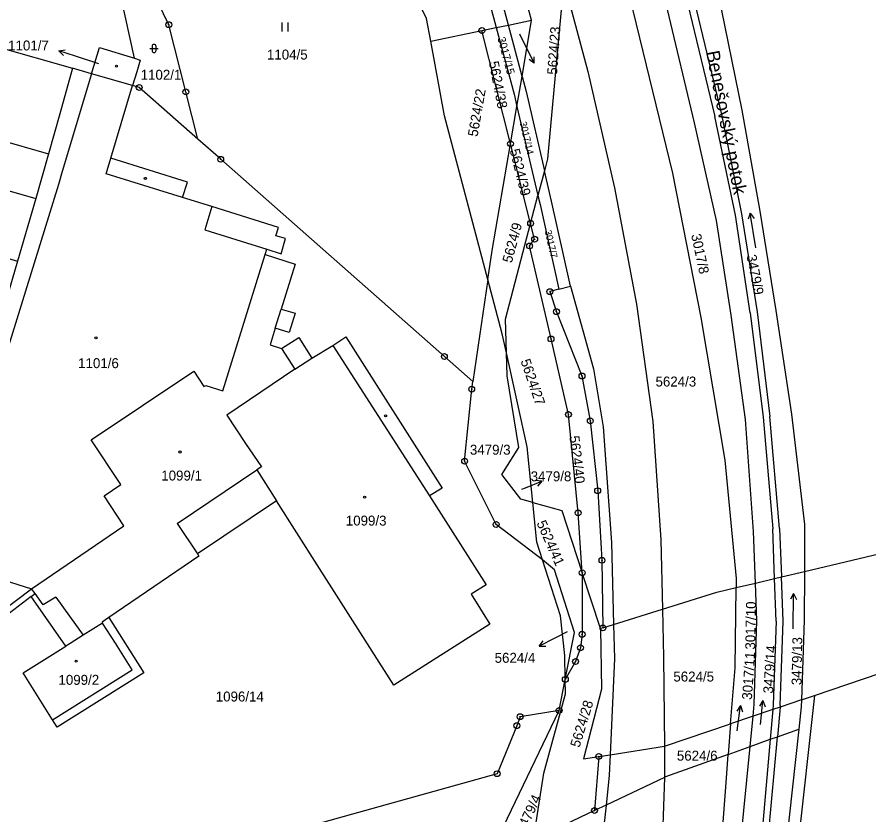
# Model space of a CAD drawing. Extents: x -733394 to -722299, y -1082822 to -1075049.
# Drawn here: x -727549.8 to -727404.2, y -1079301.1 to -1079164.9 of the extents above; entities that cross this region are included whole.
import ezdxf

# ---------------------------------------------------------------- set-up
doc = ezdxf.new("R2010")
doc.units = 0
for name, color, linetype in [('Hranice parcel', 7, 'Continuous'), ('Parcelní čísla', 7, 'Continuous'), ('Pop  PČ popisy', 7, 'Continuous'), ('Vnitřní kresba', 7, 'Continuous'), ('Značky bodu BP', 7, 'Continuous'), ('Značky budov', 7, 'Continuous'), ('Značky kultur', 7, 'Continuous')]:
    doc.layers.add(name, color=color, linetype=linetype)

msp = doc.modelspace()

# ---------------------------------------------------------------- linework, layer by layer
at = {"layer": 'Hranice parcel'}
for p, q in [((-727465.82, -1079166.22), (-727461.84, -1079165.4)), ((-727463.48, -1079174.98), (-727461.84, -1079165.4)), ((-727563.79, -1079166.91), (-727540.28, -1079173.61)), ((-727479.07, -1079168.97), (-727470.34, -1079167.16)), ((-727470.34, -1079167.16), (-727467.89, -1079166.65)), ((-727465.45, -1079186.49), (-727470.34, -1079167.16)), ((-727467.89, -1079166.65), (-727465.82, -1079166.22)), ((-727463.48, -1079174.98), (-727465.82, -1079166.22)), ((-727537.04, -1079174.54), (-727540.28, -1079173.61)), ((-727530.03, -1079176.55), (-727537.04, -1079174.54)), ((-727464.36, -1079180.12), (-727463.48, -1079174.98)), ((-727465.45, -1079186.49), (-727464.36, -1079180.12)), ((-727464.36, -1079180.12), (-727460.76, -1079195.3)), ((-727559.41, -1079183.9), (-727544.39, -1079188.23)), ((-727462.02, -1079200.08), (-727465.45, -1079186.49)), ((-727544.39, -1079188.23), (-727546.55, -1079195.83)), ((-727459.67, -1079191.11), (-727460.76, -1079195.3)), ((-727546.55, -1079195.83), (-727549.7, -1079206.52)), ((-727462.02, -1079200.08), (-727460.76, -1079195.3)), ((-727565.79, -1079201.81), (-727549.7, -1079206.52)), ((-727549.7, -1079206.52), (-727551.77, -1079213.74)), ((-727469.31, -1079209.68), (-727471.89, -1079227.09)), ((-727450.08, -1079269.27), (-727453.2, -1079259.74)), ((-727423.6, -1079261.5), (-727420.33, -1079260.72)), ((-727420.33, -1079260.72), (-727419.17, -1079260.45)), ((-727419.17, -1079260.45), (-727415.24, -1079259.53)), ((-727426.9, -1079262.28), (-727423.6, -1079261.5)), ((-727449.66, -1079269.14), (-727450.08, -1079269.27)), ((-727457.14, -1079283.24), (-727456.09, -1079277.94)), ((-727415.72, -1079281.42), (-727413.54, -1079280.68)), ((-727469.83, -1079309.66), (-727457.14, -1079283.24)), ((-727424.01, -1079284.23), (-727427.84, -1079285.52)), ((-727424.52, -1079289.41), (-727424.01, -1079284.23)), ((-727427.84, -1079285.52), (-727428.25, -1079290.75)), ((-727428.25, -1079290.75), (-727424.52, -1079289.41)), ((-727450.38, -1079291.11), (-727451.1, -1079300.33)), ((-727451.1, -1079300.33), (-727461.51, -1079305.26))]:
    msp.add_line(p, q, dxfattribs=at)
for points in [[(-727461.84, -1079165.4), (-727465.83, -1079150.54), (-727476.01, -1079130.73), (-727485.65, -1079111.97), (-727483.25, -1079103.93), (-727489.88, -1079097.44), (-727492.37, -1079075.25)], [(-727518.87, -1079185.7), (-727520.92, -1079177.64), (-727523.84, -1079166.16), (-727531.13, -1079151.08), (-727548.48, -1079127.57)], [(-727529.7, -1079171.9), (-727532.02, -1079161.25), (-727548.48, -1079127.57)], [(-727479.07, -1079168.97), (-727479.78, -1079165.12), (-727482.74, -1079158.88), (-727492.59, -1079149.05), (-727493.39, -1079145.16)], [(-727465.82, -1079166.22), (-727470.19, -1079149.85), (-727472.21, -1079150.44), (-727467.89, -1079166.65)], [(-727431.71, -1079154), (-727430, -1079160.91), (-727425.92, -1079180.78), (-727422.86, -1079197.98), (-727420.15, -1079214.98), (-727417.47, -1079232.64), (-727415.21, -1079251.5), (-727415.24, -1079259.53)], [(-727423.6, -1079261.5), (-727423.93, -1079252.7), (-727425.3, -1079233.57), (-727427.74, -1079215.76), (-727430.28, -1079199.57), (-727434.02, -1079182.92), (-727438.64, -1079163.58), (-727440.99, -1079157.34)], [(-727445.68, -1079159.02), (-727437.78, -1079191.53), (-727432.92, -1079216.16), (-727428.86, -1079240.54), (-727426.88, -1079260.69), (-727426.9, -1079262.28)], [(-727456.72, -1079162.98), (-727459.13, -1079189.07), (-727459.67, -1079191.11)], [(-727467.89, -1079166.65), (-727464.85, -1079178.05), (-727464.36, -1079180.12)], [(-727469.31, -1079209.68), (-727476.74, -1079181.72), (-727479.07, -1079168.97)], [(-727537.04, -1079174.54), (-727535.69, -1079170.07), (-727529.7, -1079171.9)], [(-727529.7, -1079171.9), (-727528.72, -1079172.2), (-727529.32, -1079174.2), (-727530.03, -1079176.55)], [(-727537.04, -1079174.54), (-727542.04, -1079191.2), (-727542.7, -1079193.47), (-727562.59, -1079257.64), (-727547.29, -1079262.48)], [(-727540.28, -1079173.61), (-727542.47, -1079181.39), (-727544.39, -1079188.23)], [(-727463.48, -1079174.98), (-727462.79, -1079177.56), (-727459.67, -1079191.11)], [(-727507.34, -1079205.4), (-727507.08, -1079204.5), (-727504.63, -1079205.26), (-727503.9, -1079202.67), (-727505.52, -1079202.19), (-727505.08, -1079200.76), (-727516.47, -1079197.21), (-727521.47, -1079195.66), (-727520.66, -1079193.03), (-727533.76, -1079188.96), (-727530.03, -1079176.55)], [(-727518.87, -1079185.7), (-727528.88, -1079176.88), (-727530.03, -1079176.55)], [(-727471.89, -1079227.09), (-727476.75, -1079222.81), (-727514.96, -1079189.14), (-727518.87, -1079185.7)], [(-727469.31, -1079209.68), (-727468.57, -1079204.72), (-727465.45, -1079186.49)], [(-727561.54, -1079191.59), (-727546.93, -1079195.72), (-727546.55, -1079195.83)], [(-727457.21, -1079211.32), (-727455.22, -1079210.8), (-727458.47, -1079196.3), (-727459.67, -1079191.11)], [(-727460.76, -1079195.3), (-727460.39, -1079196.88), (-727457.21, -1079211.32)], [(-727466.14, -1079222.16), (-727466.32, -1079216.46), (-727462.02, -1079200.08)], [(-727453.2, -1079259.74), (-727453.9, -1079249.52), (-727455.56, -1079232.72), (-727458.53, -1079219.82), (-727462.19, -1079203.94), (-727461.33, -1079202.79), (-727462.02, -1079200.08)], [(-727517.84, -1079227.91), (-727517.53, -1079227.74), (-727514.62, -1079228.65), (-727507.34, -1079205.4)], [(-727507.34, -1079205.4), (-727502.26, -1079207.06), (-727504.63, -1079214.71), (-727502.27, -1079215.44), (-727503.28, -1079218.69), (-727505.64, -1079217.96), (-727506.53, -1079220.82), (-727504.55, -1079221.44)], [(-727466.14, -1079222.16), (-727466.85, -1079218.92), (-727469.31, -1079209.68)], [(-727457.21, -1079211.32), (-727458.72, -1079211.74), (-727457.61, -1079215.16), (-727453.24, -1079226.14), (-727451.82, -1079233.81), (-727450.56, -1079245.73), (-727449.83, -1079257.61), (-727449.66, -1079269.14)], [(-727504.55, -1079221.44), (-727501.64, -1079219.59), (-727499.41, -1079223.09), (-727495.78, -1079220.94), (-727493.57, -1079219.48), (-727477.14, -1079245.3), (-727479.3, -1079246.63), (-727469.63, -1079261.81), (-727472.2, -1079263.41), (-727469.01, -1079268.51), (-727485.39, -1079278.92), (-727498.47, -1079258.38), (-727505.43, -1079247.45)], [(-727504.55, -1079221.44), (-727502.31, -1079224.97), (-727513.93, -1079232.85), (-727510.7, -1079237.66), (-727508, -1079241.67), (-727508.78, -1079242.19), (-727505.43, -1079247.45)], [(-727461.62, -1079247.76), (-727463.69, -1079247.18), (-727466.92, -1079242.97), (-727464.01, -1079238.35), (-727466.01, -1079226.1), (-727466.14, -1079222.16)], [(-727461.62, -1079247.76), (-727462.59, -1079238.25), (-727466.14, -1079222.16)], [(-727534.86, -1079246.61), (-727532.05, -1079244.69), (-727537.12, -1079237.02), (-727519.55, -1079225.32), (-727517.84, -1079227.91)], [(-727459.96, -1079257.54), (-727467.91, -1079251.49), (-727473.29, -1079240.67), (-727472.08, -1079228.39), (-727471.89, -1079227.09)], [(-727415.24, -1079259.53), (-727398.93, -1079255.68), (-727361.74, -1079243.61), (-727337.9, -1079233.54)], [(-727547.29, -1079262.48), (-727531.49, -1079251.71), (-727534.86, -1079246.61)], [(-727505.43, -1079247.45), (-727518.94, -1079256.52), (-727518.69, -1079256.89), (-727534.09, -1079267.37)], [(-727461.62, -1079247.76), (-727456.67, -1079249.13), (-727453.2, -1079259.74)], [(-727459.96, -1079257.54), (-727460.93, -1079254.51), (-727461.62, -1079247.76)], [(-727456.09, -1079277.94), (-727456.19, -1079273.89), (-727456.89, -1079267.1), (-727459.96, -1079257.54)], [(-727456.09, -1079277.94), (-727454.5, -1079269.92), (-727457.96, -1079259.26), (-727459.96, -1079257.54)], [(-727413.54, -1079280.68), (-727365.78, -1079264.5), (-727338.12, -1079257.92)], [(-727453.2, -1079259.74), (-727453.22, -1079270.25), (-727453.49, -1079272.54), (-727454.34, -1079274.89), (-727456.09, -1079277.94)], [(-727415.24, -1079259.53), (-727415.27, -1079267.86), (-727415.72, -1079281.42)], [(-727424.01, -1079284.23), (-727423.8, -1079282.15), (-727423.35, -1079267.95), (-727423.6, -1079261.5)], [(-727541.4, -1079272.25), (-727547.34, -1079263.79), (-727552.52, -1079267.75), (-727553.18, -1079266.88), (-727547.29, -1079262.48)], [(-727449.66, -1079269.14), (-727447.83, -1079268.57), (-727439.49, -1079265.96), (-727430.23, -1079263.06), (-727426.9, -1079262.28)], [(-727427.84, -1079285.52), (-727427.09, -1079275.99), (-727426.9, -1079262.28)], [(-727534.09, -1079267.37), (-727528.09, -1079276.84), (-727542.93, -1079286.11), (-727543.73, -1079284.83), (-727548.28, -1079277.54), (-727548.73, -1079276.82), (-727541.4, -1079272.25)], [(-727534.09, -1079267.37), (-727535.24, -1079268.15), (-727535.14, -1079268.32), (-727538.45, -1079270.4), (-727540.7, -1079271.81), (-727541.4, -1079272.25)], [(-727450.08, -1079269.27), (-727449.92, -1079279.63), (-727453.01, -1079291.52), (-727450.38, -1079291.11)], [(-727461.51, -1079305.26), (-727459.76, -1079293.98), (-727456.03, -1079280.39), (-727456.09, -1079277.94)], [(-727413.54, -1079280.68), (-727416.43, -1079306.85), (-727423.15, -1079362.08), (-727424.33, -1079373.63), (-727424.37, -1079379.68), (-727424.07, -1079383.31), (-727422.55, -1079388.79), (-727419.34, -1079396.12), (-727404.46, -1079422.62)], [(-727415.72, -1079281.42), (-727419.41, -1079282.67), (-727420.62, -1079283.08), (-727424.01, -1079284.23)], [(-727415.72, -1079281.42), (-727415.77, -1079282.64), (-727416.19, -1079286.42)], [(-727457.14, -1079283.24), (-727463.81, -1079284.31), (-727464.37, -1079285.85), (-727467.74, -1079294.05), (-727515.11, -1079307.3), (-727536.53, -1079316.43)], [(-727450.38, -1079291.11), (-727448.44, -1079290.81), (-727439.13, -1079289.35), (-727427.84, -1079285.52)], [(-727416.19, -1079286.42), (-727418.42, -1079306.63), (-727425.14, -1079361.87), (-727426.32, -1079373.42), (-727426.37, -1079379.83), (-727426.06, -1079383.48), (-727424.39, -1079389.59), (-727421.17, -1079396.92), (-727410.37, -1079416.81), (-727408.38, -1079419.71), (-727407.67, -1079421.38)], [(-727424.52, -1079289.41), (-727421.08, -1079288.17), (-727419.86, -1079287.74), (-727416.19, -1079286.42)], [(-727428.22, -1079400.7), (-727432.1, -1079392.33), (-727434.07, -1079385.55), (-727434.69, -1079380.28), (-727433.93, -1079373.61), (-727432.34, -1079361.12), (-727426.17, -1079306.09), (-727424.52, -1079289.41)], [(-727428.25, -1079290.75), (-727438.95, -1079294.59), (-727439.12, -1079294.67), (-727449.13, -1079299.4), (-727451.1, -1079300.33)], [(-727439.39, -1079394.4), (-727439.03, -1079380.58), (-727436.55, -1079363.54), (-727431.1, -1079328.67), (-727428.57, -1079294.79), (-727428.25, -1079290.75)]]:
    msp.add_lwpolyline(points, dxfattribs=at)
at = {"layer": 'Pop  PČ popisy'}
for p, q in [((-727463.94, -1079167.7), (-727462.75, -1079170.08)), ((-727542.61, -1079170.61), (-727541.51, -1079170.45)), ((-727462.75, -1079170.08), (-727461.39, -1079172.75)), ((-727539.76, -1079171.54), (-727542.61, -1079170.61)), ((-727542.61, -1079170.61), (-727541.82, -1079171.4)), ((-727535.76, -1079172.82), (-727539.76, -1079171.54)), ((-727461.39, -1079172.75), (-727461.4, -1079171.63)), ((-727461.39, -1079172.75), (-727462.29, -1079172.09)), ((-727462.9, -1079245.21), (-727460.12, -1079244.09)), ((-727460.12, -1079244.09), (-727461.23, -1079244)), ((-727460.12, -1079244.09), (-727460.86, -1079244.93)), ((-727463.49, -1079245.45), (-727462.9, -1079245.21)), ((-727457.88, -1079270.91), (-727460.55, -1079272.27)), ((-727455.75, -1079269.82), (-727457.88, -1079270.91)), ((-727460.55, -1079272.27), (-727459.89, -1079271.37)), ((-727460.55, -1079272.27), (-727459.43, -1079272.26)), ((-727426.16, -1079282.43), (-727426.78, -1079283.36)), ((-727426.53, -1079285.41), (-727426.16, -1079282.43)), ((-727426.16, -1079282.43), (-727425.79, -1079283.49)), ((-727422.32, -1079281.57), (-727422.92, -1079282.52)), ((-727422.63, -1079284.56), (-727422.32, -1079281.57)), ((-727422.32, -1079281.57), (-727421.92, -1079282.62)), ((-727426.7, -1079286.75), (-727426.53, -1079285.41)), ((-727422.74, -1079285.63), (-727422.63, -1079284.56))]:
    msp.add_line(p, q, dxfattribs=at)
at = {"layer": 'Vnitřní kresba'}
for p, q in [((-727455.36, -1079162.49), (-727452.24, -1079174.17)), ((-727435.24, -1079162.48), (-727430.56, -1079181.81)), ((-727434.09, -1079162.11), (-727429.4, -1079181.48)), ((-727452.24, -1079174.17), (-727447.66, -1079194.02)), ((-727427.04, -1079198.67), (-727430.56, -1079181.81)), ((-727429.4, -1079181.48), (-727425.96, -1079198.43)), ((-727534.55, -1079191.6), (-727533.76, -1079188.96)), ((-727521.47, -1079195.66), (-727534.55, -1079191.6)), ((-727447.66, -1079194.02), (-727443.9, -1079213.89)), ((-727516.47, -1079197.21), (-727517.69, -1079201.18)), ((-727424.48, -1079215.36), (-727427.04, -1079198.67)), ((-727425.96, -1079198.43), (-727423.3, -1079215.17)), ((-727517.69, -1079201.18), (-727507.08, -1079204.5)), ((-727455.22, -1079210.8), (-727451.25, -1079224.93)), ((-727443.9, -1079213.89), (-727441.15, -1079233.89)), ((-727505.64, -1079217.96), (-727504.63, -1079214.71)), ((-727424.48, -1079215.36), (-727422.29, -1079233.18)), ((-727423.3, -1079215.17), (-727421.14, -1079233.05)), ((-727495.78, -1079220.94), (-727479.3, -1079246.63)), ((-727502.31, -1079224.97), (-727499.41, -1079223.09)), ((-727451.25, -1079224.93), (-727449.63, -1079234.82)), ((-727419.51, -1079252.2), (-727421.14, -1079233.05)), ((-727441.15, -1079233.89), (-727439.77, -1079254.12)), ((-727422.29, -1079233.18), (-727420.66, -1079252.25)), ((-727449.63, -1079234.82), (-727448.19, -1079254.56)), ((-727522.42, -1079251.34), (-727508.78, -1079242.19)), ((-727522.42, -1079251.34), (-727518.94, -1079256.52)), ((-727420.33, -1079260.72), (-727420.66, -1079252.25)), ((-727419.51, -1079252.2), (-727419.17, -1079260.45)), ((-727448.19, -1079254.56), (-727447.83, -1079268.57)), ((-727439.77, -1079254.12), (-727439.49, -1079265.96)), ((-727420.04, -1079268.02), (-727420.33, -1079260.72)), ((-727418.85, -1079268.01), (-727419.17, -1079260.45)), ((-727547.34, -1079263.79), (-727546.69, -1079263.29)), ((-727546.69, -1079263.29), (-727547.29, -1079262.48)), ((-727545.28, -1079265.19), (-727546.69, -1079263.29)), ((-727543.15, -1079263.91), (-727545.28, -1079265.19)), ((-727543.15, -1079263.91), (-727538.45, -1079270.4)), ((-727439.49, -1079265.96), (-727439.3, -1079274.15)), ((-727420.04, -1079268.02), (-727420.55, -1079282.31)), ((-727419.39, -1079282.4), (-727418.85, -1079268.01)), ((-727532.94, -1079271.78), (-727535.14, -1079268.32)), ((-727447.83, -1079268.57), (-727447.68, -1079274.35)), ((-727530.07, -1079276.3), (-727532.94, -1079271.78)), ((-727447.68, -1079274.35), (-727448.44, -1079290.81)), ((-727439.3, -1079274.15), (-727439.13, -1079289.35)), ((-727543.73, -1079284.83), (-727530.07, -1079276.3)), ((-727420.55, -1079282.31), (-727420.62, -1079283.08)), ((-727419.39, -1079282.4), (-727419.41, -1079282.67)), ((-727420.62, -1079283.08), (-727421.08, -1079288.17)), ((-727419.41, -1079282.67), (-727419.86, -1079287.74)), ((-727421.08, -1079288.17), (-727422.72, -1079306.53)), ((-727421.54, -1079306.62), (-727419.86, -1079287.74)), ((-727439.13, -1079289.35), (-727439.12, -1079294.67)), ((-727448.44, -1079290.81), (-727448.6, -1079294.34)), ((-727448.6, -1079294.34), (-727449.13, -1079299.4)), ((-727439.12, -1079294.67), (-727439.81, -1079314.58)), ((-727449.13, -1079299.4), (-727450.62, -1079313.73))]:
    msp.add_line(p, q, dxfattribs=at)
at = {"layer": 'Značky bodu BP'}
for centre, radius in [((-727523.84, -1079166.16), 0.5), ((-727523.84, -1079166.16), 0.0303), ((-727470.34, -1079167.16), 0.5), ((-727470.34, -1079167.16), 0.0303), ((-727528.88, -1079176.88), 0.5), ((-727528.88, -1079176.88), 0.0303), ((-727520.92, -1079177.64), 0.5), ((-727520.92, -1079177.64), 0.0303), ((-727465.45, -1079186.49), 0.5), ((-727465.45, -1079186.49), 0.0303), ((-727514.96, -1079189.14), 0.5), ((-727514.96, -1079189.14), 0.0303), ((-727462.02, -1079200.08), 0.5), ((-727462.02, -1079200.08), 0.0303), ((-727461.33, -1079202.79), 0.5), ((-727462.19, -1079203.94), 0.5), ((-727462.19, -1079203.94), 0.0303), ((-727461.33, -1079202.79), 0.0303), ((-727458.72, -1079211.74), 0.5), ((-727458.72, -1079211.74), 0.0303), ((-727457.61, -1079215.16), 0.5), ((-727457.61, -1079215.16), 0.0303), ((-727458.53, -1079219.82), 0.5), ((-727458.53, -1079219.82), 0.0303), ((-727476.75, -1079222.81), 0.5), ((-727476.75, -1079222.81), 0.0303), ((-727453.24, -1079226.14), 0.5), ((-727453.24, -1079226.14), 0.0303), ((-727472.08, -1079228.39), 0.5), ((-727472.08, -1079228.39), 0.0303), ((-727455.56, -1079232.72), 0.5), ((-727455.56, -1079232.72), 0.0303), ((-727451.82, -1079233.81), 0.5), ((-727451.82, -1079233.81), 0.0303), ((-727473.29, -1079240.67), 0.5), ((-727473.29, -1079240.67), 0.0303), ((-727450.56, -1079245.73), 0.5), ((-727450.56, -1079245.73), 0.0303), ((-727453.9, -1079249.52), 0.5), ((-727453.9, -1079249.52), 0.0303), ((-727467.91, -1079251.49), 0.5), ((-727467.91, -1079251.49), 0.0303), ((-727449.83, -1079257.61), 0.5), ((-727449.83, -1079257.61), 0.0303), ((-727453.2, -1079259.74), 0.5), ((-727453.2, -1079259.74), 0.0303), ((-727449.66, -1079269.14), 0.5), ((-727449.66, -1079269.14), 0.0303), ((-727453.22, -1079270.25), 0.5), ((-727453.22, -1079270.25), 0.0303), ((-727453.49, -1079272.54), 0.5), ((-727453.49, -1079272.54), 0.0303), ((-727454.34, -1079274.89), 0.5), ((-727454.34, -1079274.89), 0.0303), ((-727456.09, -1079277.94), 0.5), ((-727456.09, -1079277.94), 0.0303), ((-727463.81, -1079284.31), 0.5), ((-727457.14, -1079283.24), 0.5), ((-727457.14, -1079283.24), 0.0303), ((-727464.37, -1079285.85), 0.5), ((-727463.81, -1079284.31), 0.0303), ((-727464.37, -1079285.85), 0.0303), ((-727450.38, -1079291.11), 0.5), ((-727450.38, -1079291.11), 0.0303), ((-727467.74, -1079294.05), 0.5), ((-727467.74, -1079294.05), 0.0303), ((-727451.1, -1079300.33), 0.5), ((-727451.1, -1079300.33), 0.0303)]:
    msp.add_circle(centre, radius, dxfattribs=at)
at = {"layer": 'Značky budov'}
for centre in [(-727532.78, -1079173.25), (-727527.84, -1079192.4), (-727536.27, -1079219.62), (-727486.79, -1079232.93), (-727521.92, -1079239.12), (-727490.37, -1079246.84), (-727539.65, -1079274.84)]:
    msp.add_circle(centre, 0.175, dxfattribs=at)
at = {"layer": 'Značky kultur'}
for p, q in [((-727504.45, -1079167.3), (-727504.45, -1079165.8)), ((-727503.45, -1079167.3), (-727503.45, -1079165.8)), ((-727527.05, -1079170.22), (-727525.65, -1079170.22)), ((-727526.7, -1079169.87), (-727526.7, -1079170.57)), ((-727526, -1079170.57), (-727526, -1079169.87)), ((-727424.48, -1079198.35), (-727424.83, -1079199.39)), ((-727423.55, -1079204.28), (-727424.48, -1079198.35)), ((-727424.48, -1079198.35), (-727423.84, -1079199.24)), ((-727417.08, -1079263.3), (-727417.6, -1079264.27)), ((-727417.18, -1079269.3), (-727417.08, -1079263.3)), ((-727417.08, -1079263.3), (-727416.59, -1079264.29))]:
    msp.add_line(p, q, dxfattribs=at)
for centre, start, end in [((-727526.35, -1079169.87), 0, 180), ((-727526.35, -1079170.57), 180, 359.9879)]:
    msp.add_arc(centre, 0.35, start, end, dxfattribs=at)

# ---------------------------------------------------------------- texts
at = {"layer": 'Parcelní čísla'}
for s, height, rotation, p in [('5624/23', 1.7, 86, (-727457.5, -1079174.75)), ('3017/15', 1.36, 285, (-727467.7, -1079168.45)), ('5624/38', 1.7, 281, (-727469.17, -1079172.55)), ('5624/22', 1.7, 80, (-727471.1, -1079185.37)), ('3017/14', 1.19, 283, (-727463.89, -1079182.83)), ('5624/39', 1.7, 284, (-727465.6, -1079187.57)), ('5624/9', 1.7, 75, (-727465.24, -1079206.95)), ('3017/7', 1.19, 283, (-727459.64, -1079201.37)), ('3017/8', 1.7, 282, (-727434.6, -1079202.05)), ('3479/9', 1.7, 281, (-727425.14, -1079205.58)), ('5624/27', 1.7, 289, (-727463.76, -1079223.57)), ('5624/40', 1.7, 277, (-727455.4, -1079236.43)), ('5624/41', 1.7, 294, (-727461.04, -1079251.25)), ('3017/10', 1.7, 89, (-727423.65, -1079272.87)), ('3479/13', 1.7, 89, (-727415.74, -1079278.95)), ('3479/14', 1.7, 86, (-727420.61, -1079280.4)), ('3017/11', 1.7, 86, (-727424.22, -1079281.47)), ('5624/28', 1.7, 73, (-727453.67, -1079289.69)), ('3479/4', 1.7, 65, (-727463.1, -1079304.44))]:
    msp.add_text(s, height=height, rotation=rotation, dxfattribs=at).set_placement(p)
for s, p in [('1101/7', (-727551.28, -1079170.56)), ('1104/5', (-727507.06, -1079172.11)), ('1102/1', (-727528.64, -1079175.56)), ('1101/6', (-727539.32, -1079224.8)), ('5624/3', (-727440.68, -1079227.94)), ('3479/3', (-727472.39, -1079239.58)), ('1099/1', (-727525.12, -1079243.99)), ('3479/8', (-727462.01, -1079244.12)), ('1099/3', (-727493.59, -1079251.68)), ('5624/4', (-727468.16, -1079275.11)), ('5624/5', (-727437.63, -1079278.31)), ('1099/2', (-727542.68, -1079278.87)), ('1096/14', (-727515.81, -1079281.72)), ('5624/6', (-727437.03, -1079291.82))]:
    msp.add_text(s, height=1.7, dxfattribs=at).set_placement(p)
at = {"layer": 'Pop  PČ popisy'}
msp.add_text('Benešovský potok', height=2.3, rotation=281, dxfattribs=at).set_placement((-727432.06, -1079170.81))

doc.saveas('drawing.dxf')
